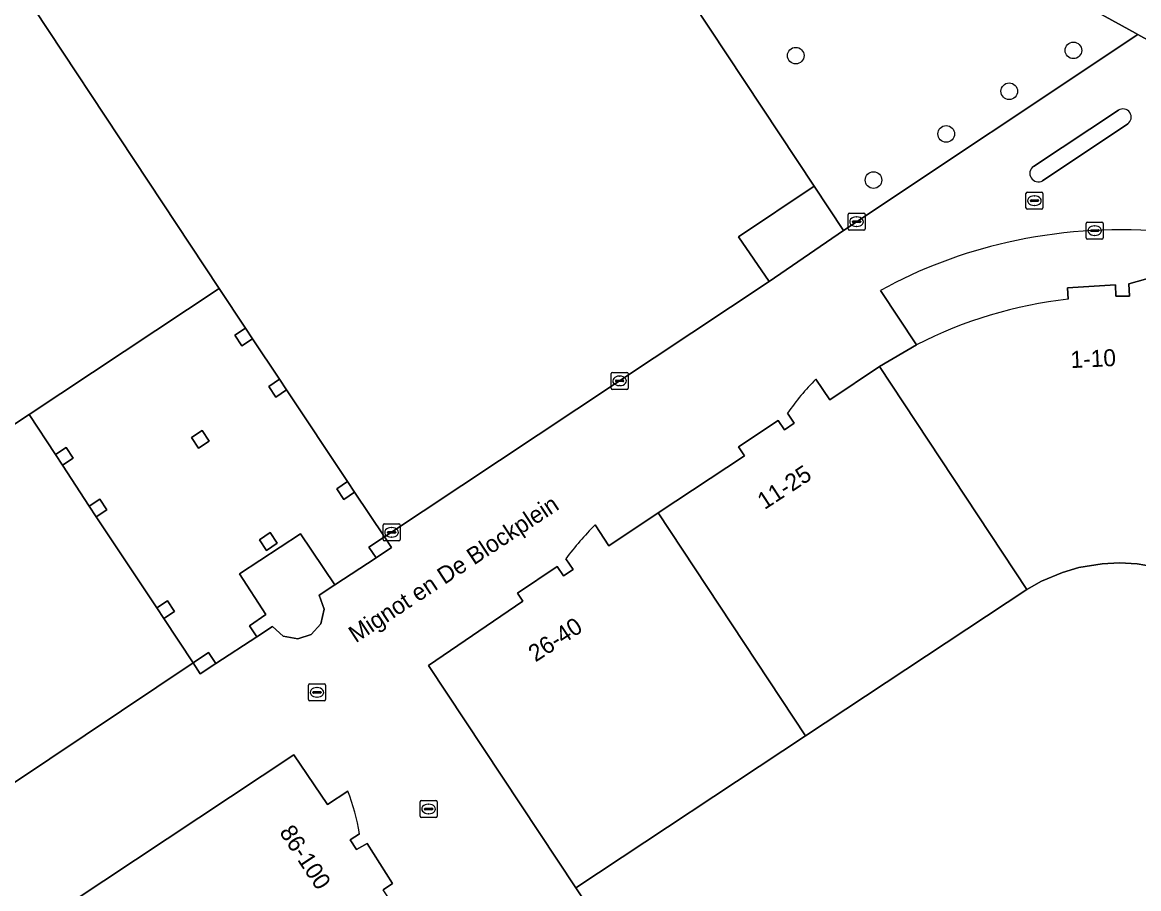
# Model space of a CAD drawing. Extents: x 161087 to 161926, y 382572 to 383873.
# Drawn here: x 161715.1 to 161780.8, y 383120.7 to 383171.6 of the extents above; entities that cross this region are included whole.
import ezdxf

# ---------------------------------------------------------------- set-up
doc = ezdxf.new("R2010")
doc.units = 0
for name, color, linetype in [('IMGEO_Boom', 7, 'Continuous'), ('IMGEO_Brandkraan', 7, 'Continuous'), ('IMGEO_Erf', 7, 'Continuous'), ('IMGEO_Groenvoorziening', 7, 'Continuous'), ('IMGEO_Kolk', 7, 'Continuous'), ('IMGEO_Openbare_ruimte_label', 7, 'Continuous'), ('IMGEO_Pand', 7, 'Continuous'), ('IMGEO_Pand_nummerreeks', 7, 'Continuous'), ('IMGEO_Pand_overbouw', 7, 'Continuous'), ('IMGEO_Parkeervlak_open', 7, 'Continuous'), ('IMGEO_Verkeerseiland_open', 7, 'Continuous'), ('IMGEO_Voetpad_open', 7, 'Continuous')]:
    doc.layers.add(name, color=color, linetype=linetype)

msp = doc.modelspace()

# ---------------------------------------------------------------- linework, layer by layer
at = {"layer": 'IMGEO_Boom'}
for centre in [(161776.947, 383169.97), (161760.605, 383169.658), (161773.169, 383167.564), (161769.46, 383165.055), (161765.182, 383162.343)]:
    msp.add_circle(centre, 0.489, dxfattribs=at)
at = {"layer": 'IMGEO_Brandkraan'}
for p, q in [((161774.153, 383160.701), (161774.153, 383161.553)), ((161774.228, 383161.627), (161775.08, 383161.627)), ((161774.412, 383161.121), (161774.412, 383161.133)), ((161774.455, 383161.17), (161774.853, 383161.17)), ((161774.641, 383161.407), (161774.666, 383161.407)), ((161774.896, 383161.133), (161774.896, 383161.121)), ((161775.154, 383161.553), (161775.154, 383160.701)), ((161775.08, 383160.627), (161774.228, 383160.627)), ((161774.85, 383161.084), (161774.452, 383161.084)), ((161774.664, 383160.847), (161774.639, 383160.847)), ((161731.931, 383131.784), (161731.931, 383132.636)), ((161732.006, 383132.71), (161732.858, 383132.71)), ((161732.19, 383132.204), (161732.19, 383132.216)), ((161732.233, 383132.253), (161732.631, 383132.253)), ((161732.419, 383132.49), (161732.444, 383132.49)), ((161732.674, 383132.216), (161732.674, 383132.204)), ((161732.932, 383132.636), (161732.932, 383131.784)), ((161732.858, 383131.71), (161732.006, 383131.71)), ((161732.628, 383132.167), (161732.23, 383132.167)), ((161732.442, 383131.93), (161732.417, 383131.93))]:
    msp.add_line(p, q, dxfattribs=at)
for points in [[(161774.153, 383160.701), (161774.153, 383161.553)], [(161774.228, 383161.627), (161775.08, 383161.627)], [(161775.154, 383161.553), (161775.154, 383160.701)], [(161775.08, 383160.627), (161774.228, 383160.627)], [(161731.931, 383131.784), (161731.931, 383132.636)], [(161732.006, 383132.71), (161732.858, 383132.71)], [(161732.932, 383132.636), (161732.932, 383131.784)], [(161732.858, 383131.71), (161732.006, 383131.71)]]:
    msp.add_lwpolyline(points, dxfattribs=at)
for centre, radius, start, end in [((161774.23, 383161.551), 0.0765, 91.55205, 178.44795), ((161774.23, 383161.551), 0.0765, 91.55205, 178.44795), ((161774.452, 383161.13), 0.0403, 85.87752, 175.75265), ((161774.449, 383161.12), 0.0366, 178.93798, 274.71019), ((161774.853, 383161.127), 0.043, 264.86636, 352.45326), ((161774.857, 383161.132), 0.0386, 1.73085, 96.63898), ((161775.078, 383161.551), 0.0765, 1.55205, 88.44795), ((161775.078, 383161.551), 0.0765, 1.55205, 88.44795), ((161774.23, 383160.703), 0.0765, 181.55205, 268.44795), ((161774.23, 383160.703), 0.0765, 181.55205, 268.44795), ((161775.078, 383160.703), 0.0765, 271.55205, 358.44795), ((161775.078, 383160.703), 0.0765, 271.55205, 358.44795), ((161732.008, 383132.634), 0.0765, 91.55205, 178.44795), ((161732.008, 383132.634), 0.0765, 91.55205, 178.44795), ((161732.23, 383132.213), 0.0403, 85.87752, 175.75265), ((161732.227, 383132.203), 0.0366, 178.93798, 274.71019), ((161732.631, 383132.21), 0.043, 264.86636, 352.45326), ((161732.635, 383132.215), 0.0386, 1.73085, 96.63898), ((161732.856, 383132.634), 0.0765, 1.55205, 88.44795), ((161732.856, 383132.634), 0.0765, 1.55205, 88.44795), ((161732.008, 383131.786), 0.0765, 181.55205, 268.44795), ((161732.008, 383131.786), 0.0765, 181.55205, 268.44795), ((161732.856, 383131.786), 0.0765, 271.55205, 358.44795), ((161732.856, 383131.786), 0.0765, 271.55205, 358.44795)]:
    msp.add_arc(centre, radius, start, end, dxfattribs=at)
for centre, major_axis, ratio, start_param, end_param in [((161774.64, 383161.127), (-0.387, 0.002), 0.722429, 4.712389, 7.853982), ((161774.665, 383161.127), (-0.39, 0.002), 0.717154, 1.570796, 4.712389), ((161732.418, 383132.21), (-0.387, 0.002), 0.722429, 4.712389, 7.853982), ((161732.443, 383132.21), (-0.39, 0.002), 0.717154, 1.570796, 4.712389)]:
    msp.add_ellipse(centre, major_axis=major_axis, ratio=ratio, start_param=start_param, end_param=end_param, dxfattribs=at)
at = {"layer": 'IMGEO_Erf'}
for points in [[(161710.744, 383180.016), (161726.678, 383155.965), (161728.225, 383153.628), (161728.642, 383152.999), (161730.224, 383150.624), (161730.641, 383149.995), (161734.224, 383144.606), (161734.641, 383143.977), (161736.406, 383141.353), (161759.039, 383156.372), (161757.228, 383159.01), (161761.687, 383161.98), (161744.298, 383188.243)], [(161787.745, 383167.041), (161780.73, 383170.907), (161763.409, 383159.378), (161759.039, 383156.372), (161736.406, 383141.353), (161736.823, 383140.724), (161735.907, 383140.116), (161733.472, 383138.541), (161732.559, 383137.929), (161732.855, 383137.098), (161732.651, 383136.251), (161732.085, 383135.613), (161731.303, 383135.36), (161730.448, 383135.526), (161729.819, 383136.093), (161728.89, 383135.47), (161726.469, 383133.918), (161725.553, 383133.31), (161725.136, 383133.939), (161710.343, 383124.058), (161711.488, 383122.298), (161714.548, 383117.596)], [(161774.589, 383163.145), (161779.593, 383166.446)], [(161780.141, 383165.639), (161775.13, 383162.303)], [(161761.788, 383150.639), (161762.602, 383149.424), (161765.54, 383151.378), (161767.721, 383152.646), (161765.598, 383155.851)], [(161748.802, 383142.057), (161749.606, 383140.836), (161752.519, 383142.762), (161757.598, 383146.119), (161757.237, 383146.658), (161759.58, 383148.208), (161759.949, 383147.651), (161760.513, 383148.042), (161760.122, 383148.635)], [(161747.656, 383120.707), (161738.997, 383133.782), (161744.554, 383137.575), (161744.225, 383138.048), (161746.556, 383139.615), (161746.938, 383139.057), (161747.511, 383139.446), (161747.079, 383140.069)], [(161718.017, 383119.892), (161731.074, 383128.534), (161733.042, 383125.616), (161734.255, 383126.407)], [(161734.933, 383123.895), (161734.391, 383123.538), (161734.755, 383122.962), (161735.377, 383123.328), (161736.879, 383120.974), (161736.329, 383120.606)], [(161767.261, 383086.552), (161767.596, 383086.771), (161767.932, 383086.991), (161769.314, 383087.895), (161761.708, 383099.507), (161759.718, 383098.191), (161751.407, 383110.764), (161753.364, 383112.075), (161752.738, 383113.034), (161747.656, 383120.707)]]:
    msp.add_lwpolyline(points, dxfattribs=at)
msp.add_lwpolyline([(161725.136, 383133.939), (161723.427, 383136.55), (161723.01, 383137.179), (161719.436, 383142.539), (161719.019, 383143.168), (161717.461, 383145.569), (161717.044, 383146.198), (161715.493, 383148.548), (161695.983, 383135.611), (161690.664, 383132.093), (161690.03, 383131.674), (161687.666, 383130.105), (161687.032, 383129.686), (161684.916, 383128.276), (161684.583, 383128.056), (161685.495, 383126.678), (161688.5, 383122.135), (161694.266, 383113.418), (161694.455, 383113.543), (161710.343, 383124.058)], close=True, dxfattribs=at)
for centre, radius, start, end in [((161779.859, 383166.037), 0.488, 305.38023, 122.97735), ((161774.881, 383162.738), 0.501, 125.70302, 299.73992), ((161779.743, 383129.003), 30.413, 85.67124, 102.73165), ((161779.252, 383131.016), 28.341, 102.65948, 118.80147), ((161772.875, 383139.728), 15.555, 135.45685, 145.06712), ((161760.464, 383130.208), 16.625, 134.54659, 143.62245), ((161721.259, 383121.552), 13.873, 9.72381, 20.48513)]:
    msp.add_arc(centre, radius, start, end, dxfattribs=at)
at = {"layer": 'IMGEO_Groenvoorziening'}
msp.add_lwpolyline([(161746.551, 383189.704), (161744.298, 383188.243), (161761.687, 383161.98), (161763.409, 383159.378), (161780.73, 383170.907), (161780.608, 383170.974)], close=True, dxfattribs=at)
at = {"layer": 'IMGEO_Kolk'}
for p, q in [((161763.684, 383159.467), (161763.684, 383160.319)), ((161763.759, 383160.393), (161764.611, 383160.393)), ((161763.943, 383159.887), (161763.943, 383159.899)), ((161764.381, 383159.85), (161763.983, 383159.85)), ((161763.986, 383159.936), (161764.384, 383159.936)), ((161764.172, 383160.173), (161764.197, 383160.173)), ((161764.427, 383159.899), (161764.427, 383159.887)), ((161764.685, 383160.319), (161764.685, 383159.467)), ((161777.698, 383158.941), (161777.698, 383159.793)), ((161777.773, 383159.867), (161778.625, 383159.867)), ((161778.699, 383159.793), (161778.699, 383158.941)), ((161764.611, 383159.393), (161763.759, 383159.393)), ((161764.195, 383159.613), (161764.17, 383159.613)), ((161777.957, 383159.361), (161777.957, 383159.373)), ((161778.395, 383159.324), (161777.997, 383159.324)), ((161778, 383159.41), (161778.398, 383159.41)), ((161778.186, 383159.647), (161778.211, 383159.647)), ((161778.441, 383159.373), (161778.441, 383159.361)), ((161778.625, 383158.867), (161777.773, 383158.867)), ((161778.209, 383159.087), (161778.184, 383159.087)), ((161749.738, 383150.105), (161749.738, 383150.957)), ((161749.813, 383151.031), (161750.665, 383151.031)), ((161750.226, 383150.811), (161750.251, 383150.811)), ((161750.739, 383150.957), (161750.739, 383150.105)), ((161750.665, 383150.031), (161749.813, 383150.031)), ((161749.997, 383150.525), (161749.997, 383150.537)), ((161750.435, 383150.488), (161750.037, 383150.488)), ((161750.04, 383150.574), (161750.438, 383150.574)), ((161750.249, 383150.251), (161750.224, 383150.251)), ((161750.481, 383150.537), (161750.481, 383150.525)), ((161736.319, 383141.198), (161736.319, 383142.05)), ((161736.394, 383142.124), (161737.246, 383142.124)), ((161737.32, 383142.05), (161737.32, 383141.198)), ((161736.578, 383141.618), (161736.578, 383141.63)), ((161737.016, 383141.581), (161736.618, 383141.581)), ((161736.621, 383141.667), (161737.019, 383141.667)), ((161736.807, 383141.904), (161736.832, 383141.904)), ((161737.062, 383141.63), (161737.062, 383141.618)), ((161737.246, 383141.124), (161736.394, 383141.124)), ((161736.83, 383141.344), (161736.805, 383141.344)), ((161738.497, 383124.927), (161738.497, 383125.779)), ((161738.572, 383125.853), (161739.424, 383125.853)), ((161738.985, 383125.633), (161739.01, 383125.633)), ((161739.498, 383125.779), (161739.498, 383124.927)), ((161738.756, 383125.347), (161738.756, 383125.359)), ((161739.194, 383125.31), (161738.796, 383125.31)), ((161738.799, 383125.396), (161739.197, 383125.396)), ((161739.008, 383125.073), (161738.983, 383125.073)), ((161739.24, 383125.359), (161739.24, 383125.347)), ((161739.424, 383124.853), (161738.572, 383124.853))]:
    msp.add_line(p, q, dxfattribs=at)
for points in [[(161763.684, 383159.467), (161763.684, 383160.319)], [(161763.759, 383160.393), (161764.611, 383160.393)], [(161764.685, 383160.319), (161764.685, 383159.467)], [(161777.698, 383158.941), (161777.698, 383159.793)], [(161777.773, 383159.867), (161778.625, 383159.867)], [(161778.699, 383159.793), (161778.699, 383158.941)], [(161764.611, 383159.393), (161763.759, 383159.393)], [(161778.625, 383158.867), (161777.773, 383158.867)], [(161749.738, 383150.105), (161749.738, 383150.957)], [(161749.813, 383151.031), (161750.665, 383151.031)], [(161750.739, 383150.957), (161750.739, 383150.105)], [(161750.665, 383150.031), (161749.813, 383150.031)], [(161736.319, 383141.198), (161736.319, 383142.05)], [(161736.394, 383142.124), (161737.246, 383142.124)], [(161737.32, 383142.05), (161737.32, 383141.198)], [(161737.246, 383141.124), (161736.394, 383141.124)], [(161738.497, 383124.927), (161738.497, 383125.779)], [(161738.572, 383125.853), (161739.424, 383125.853)], [(161739.498, 383125.779), (161739.498, 383124.927)], [(161739.424, 383124.853), (161738.572, 383124.853)]]:
    msp.add_lwpolyline(points, dxfattribs=at)
for centre, radius, start, end in [((161763.761, 383160.317), 0.0765, 91.55205, 178.44795), ((161763.761, 383160.317), 0.0765, 91.55205, 178.44795), ((161763.983, 383159.896), 0.0403, 85.87752, 175.75265), ((161763.98, 383159.886), 0.0366, 178.93798, 274.71019), ((161764.384, 383159.893), 0.043, 264.86636, 352.45326), ((161764.388, 383159.898), 0.0386, 1.73085, 96.63898), ((161764.609, 383160.317), 0.0765, 1.55205, 88.44795), ((161764.609, 383160.317), 0.0765, 1.55205, 88.44795), ((161777.775, 383159.791), 0.0765, 91.55205, 178.44795), ((161777.775, 383159.791), 0.0765, 91.55205, 178.44795), ((161778.623, 383159.791), 0.0765, 1.55205, 88.44795), ((161778.623, 383159.791), 0.0765, 1.55205, 88.44795), ((161763.761, 383159.469), 0.0765, 181.55205, 268.44795), ((161763.761, 383159.469), 0.0765, 181.55205, 268.44795), ((161764.609, 383159.469), 0.0765, 271.55205, 358.44795), ((161764.609, 383159.469), 0.0765, 271.55205, 358.44795), ((161777.997, 383159.37), 0.0403, 85.87752, 175.75265), ((161777.994, 383159.36), 0.0366, 178.93798, 274.71019), ((161778.398, 383159.367), 0.043, 264.86636, 352.45326), ((161778.402, 383159.372), 0.0386, 1.73085, 96.63898), ((161777.775, 383158.943), 0.0765, 181.55205, 268.44795), ((161777.775, 383158.943), 0.0765, 181.55205, 268.44795), ((161778.623, 383158.943), 0.0765, 271.55205, 358.44795), ((161778.623, 383158.943), 0.0765, 271.55205, 358.44795), ((161749.815, 383150.955), 0.0765, 91.55205, 178.44795), ((161749.815, 383150.955), 0.0765, 91.55205, 178.44795), ((161750.663, 383150.955), 0.0765, 1.55205, 88.44795), ((161750.663, 383150.955), 0.0765, 1.55205, 88.44795), ((161749.815, 383150.107), 0.0765, 181.55205, 268.44795), ((161749.815, 383150.107), 0.0765, 181.55205, 268.44795), ((161750.037, 383150.534), 0.0403, 85.87752, 175.75265), ((161750.034, 383150.524), 0.0366, 178.93798, 274.71019), ((161750.438, 383150.531), 0.043, 264.86636, 352.45326), ((161750.442, 383150.536), 0.0386, 1.73085, 96.63898), ((161750.663, 383150.107), 0.0765, 271.55205, 358.44795), ((161750.663, 383150.107), 0.0765, 271.55205, 358.44795), ((161736.396, 383142.048), 0.0765, 91.55205, 178.44795), ((161736.396, 383142.048), 0.0765, 91.55205, 178.44795), ((161737.244, 383142.048), 0.0765, 1.55205, 88.44795), ((161737.244, 383142.048), 0.0765, 1.55205, 88.44795), ((161736.618, 383141.627), 0.0403, 85.87752, 175.75265), ((161736.615, 383141.617), 0.0366, 178.93798, 274.71019), ((161737.019, 383141.624), 0.043, 264.86636, 352.45326), ((161737.023, 383141.629), 0.0386, 1.73085, 96.63898), ((161736.396, 383141.2), 0.0765, 181.55205, 268.44795), ((161736.396, 383141.2), 0.0765, 181.55205, 268.44795), ((161737.244, 383141.2), 0.0765, 271.55205, 358.44795), ((161737.244, 383141.2), 0.0765, 271.55205, 358.44795), ((161738.574, 383125.777), 0.0765, 91.55205, 178.44795), ((161738.574, 383125.777), 0.0765, 91.55205, 178.44795), ((161739.422, 383125.777), 0.0765, 1.55205, 88.44795), ((161739.422, 383125.777), 0.0765, 1.55205, 88.44795), ((161738.796, 383125.356), 0.0403, 85.87752, 175.75265), ((161738.793, 383125.346), 0.0366, 178.93798, 274.71019), ((161739.197, 383125.353), 0.043, 264.86636, 352.45326), ((161739.201, 383125.358), 0.0386, 1.73085, 96.63898), ((161738.574, 383124.929), 0.0765, 181.55205, 268.44795), ((161738.574, 383124.929), 0.0765, 181.55205, 268.44795), ((161739.422, 383124.929), 0.0765, 271.55205, 358.44795), ((161739.422, 383124.929), 0.0765, 271.55205, 358.44795)]:
    msp.add_arc(centre, radius, start, end, dxfattribs=at)
for centre, major_axis, ratio, start_param, end_param in [((161764.171, 383159.893), (-0.387, 0.002), 0.722429, 4.712389, 7.853982), ((161764.196, 383159.893), (-0.39, 0.002), 0.717154, 1.570796, 4.712389), ((161778.185, 383159.367), (-0.387, 0.002), 0.722429, 4.712389, 7.853982), ((161778.21, 383159.367), (-0.39, 0.002), 0.717154, 1.570796, 4.712389), ((161750.225, 383150.531), (-0.387, 0.002), 0.722429, 4.712389, 7.853982), ((161750.25, 383150.531), (-0.39, 0.002), 0.717154, 1.570796, 4.712389), ((161736.806, 383141.624), (-0.387, 0.002), 0.722429, 4.712389, 7.853982), ((161736.831, 383141.624), (-0.39, 0.002), 0.717154, 1.570796, 4.712389), ((161738.984, 383125.353), (-0.387, 0.002), 0.722429, 4.712389, 7.853982), ((161739.009, 383125.353), (-0.39, 0.002), 0.717154, 1.570796, 4.712389)]:
    msp.add_ellipse(centre, major_axis=major_axis, ratio=ratio, start_param=start_param, end_param=end_param, dxfattribs=at)
at = {"layer": 'IMGEO_Pand'}
for points in [[(161669.401, 383205.805), (161676.574, 383195), (161662.743, 383185.804), (161670.153, 383174.616), (161689.629, 383187.504), (161708.053, 383159.684), (161688.566, 383146.812), (161695.983, 383135.611), (161715.493, 383148.548), (161726.678, 383155.965), (161710.744, 383180.016), (161711.689, 383180.192), (161712.397, 383181.203), (161712.15, 383182.422), (161711.09, 383183.135), (161709.925, 383182.908), (161709.383, 383182.092), (161690.522, 383210.528)], [(161785.036, 383154.948), (161782.169, 383155.432), (161782.299, 383156.821), (161780.209, 383156.246), (161780.239, 383155.519), (161779.443, 383155.518), (161779.416, 383156.173), (161776.604, 383155.995), (161776.635, 383155.328)], [(161767.721, 383152.646), (161765.54, 383151.378), (161774.21, 383138.269), (161775.063, 383138.747), (161776.294, 383139.263), (161777.274, 383139.548), (161778.63, 383139.774), (161779.665, 383139.823), (161780.698, 383139.767), (161782.045, 383139.535), (161783.327, 383139.133), (161784.514, 383138.584), (161791.511, 383152.649)], [(161760.122, 383148.635), (161760.513, 383148.042), (161759.949, 383147.651), (161759.58, 383148.208), (161757.237, 383146.658), (161757.598, 383146.119), (161752.519, 383142.762), (161761.187, 383129.656), (161774.21, 383138.269), (161765.54, 383151.378), (161762.602, 383149.424), (161761.788, 383150.639)], [(161747.079, 383140.069), (161747.511, 383139.446), (161746.938, 383139.057), (161746.556, 383139.615), (161744.225, 383138.048), (161744.554, 383137.575), (161738.997, 383133.782), (161747.656, 383120.707), (161761.187, 383129.656), (161752.519, 383142.762), (161749.606, 383140.836), (161748.802, 383142.057)], [(161782.045, 383139.535), (161780.698, 383139.767), (161779.665, 383139.823), (161778.63, 383139.774), (161777.274, 383139.548), (161776.294, 383139.263), (161775.063, 383138.747), (161774.21, 383138.269), (161761.187, 383129.656), (161747.656, 383120.707), (161752.738, 383113.034), (161753.364, 383112.075), (161751.407, 383110.764), (161759.718, 383098.191), (161761.708, 383099.507), (161788.255, 383117.066)], [(161734.255, 383126.407), (161733.042, 383125.616), (161731.074, 383128.534), (161718.017, 383119.892), (161726.628, 383106.868), (161739.696, 383115.508), (161736.329, 383120.606), (161736.879, 383120.974), (161735.377, 383123.328), (161734.755, 383122.962), (161734.391, 383123.538), (161734.933, 383123.895)]]:
    msp.add_lwpolyline(points, dxfattribs=at)
for points in [[(161761.687, 383161.98), (161757.228, 383159.01), (161759.039, 383156.372), (161763.409, 383159.378)], [(161728.225, 383153.628), (161727.6, 383153.213), (161728.017, 383152.584), (161728.642, 383152.999)], [(161730.224, 383150.624), (161729.599, 383150.209), (161730.016, 383149.58), (161730.641, 383149.995)], [(161725.673, 383147.615), (161725.048, 383147.2), (161725.465, 383146.571), (161726.09, 383146.986)], [(161717.669, 383146.613), (161717.044, 383146.198), (161717.461, 383145.569), (161718.086, 383145.984)], [(161734.224, 383144.606), (161733.599, 383144.191), (161734.016, 383143.562), (161734.641, 383143.977)], [(161719.644, 383143.583), (161719.019, 383143.168), (161719.436, 383142.539), (161720.061, 383142.954)], [(161732.559, 383137.929), (161733.472, 383138.541), (161731.467, 383141.532), (161727.87, 383139.173), (161729.429, 383136.784), (161728.451, 383136.126), (161728.89, 383135.47), (161729.819, 383136.093), (161730.448, 383135.526), (161731.303, 383135.36), (161732.085, 383135.613), (161732.651, 383136.251), (161732.855, 383137.098)], [(161729.675, 383141.607), (161729.05, 383141.192), (161729.467, 383140.563), (161730.092, 383140.978)], [(161736.406, 383141.353), (161735.49, 383140.745), (161735.907, 383140.116), (161736.823, 383140.724)], [(161723.635, 383137.594), (161723.01, 383137.179), (161723.427, 383136.55), (161724.052, 383136.965)], [(161726.052, 383134.547), (161725.136, 383133.939), (161725.553, 383133.31), (161726.469, 383133.918)]]:
    msp.add_lwpolyline(points, close=True, dxfattribs=at)
for centre, radius, start, end in [((161779.369, 383130.086), 25.39, 96.18226, 117.3082), ((161772.875, 383139.728), 15.555, 135.45685, 145.06712), ((161760.464, 383130.208), 16.625, 134.54659, 143.62245), ((161721.259, 383121.552), 13.873, 9.72381, 20.48513)]:
    msp.add_arc(centre, radius, start, end, dxfattribs=at)
at = {"layer": 'IMGEO_Pand_overbouw'}
msp.add_lwpolyline([(161715.493, 383148.548), (161717.044, 383146.198), (161717.669, 383146.613), (161718.086, 383145.984), (161717.461, 383145.569), (161719.019, 383143.168), (161719.644, 383143.583), (161720.061, 383142.954), (161719.436, 383142.539), (161723.01, 383137.179), (161723.635, 383137.594), (161724.052, 383136.965), (161723.427, 383136.55), (161725.136, 383133.939), (161726.052, 383134.547), (161726.469, 383133.918), (161728.89, 383135.47), (161728.451, 383136.126), (161729.429, 383136.784), (161727.87, 383139.173), (161731.467, 383141.532), (161733.472, 383138.541), (161735.907, 383140.116), (161735.49, 383140.745), (161736.406, 383141.353), (161734.641, 383143.977), (161734.016, 383143.562), (161733.599, 383144.191), (161734.224, 383144.606), (161730.641, 383149.995), (161730.016, 383149.58), (161729.599, 383150.209), (161730.224, 383150.624), (161728.642, 383152.999), (161728.017, 383152.584), (161727.6, 383153.213), (161728.225, 383153.628), (161726.678, 383155.965)], close=True, dxfattribs=at)
at = {"layer": 'IMGEO_Parkeervlak_open'}
for points in [[(161776.635, 383155.328), (161776.604, 383155.995), (161779.416, 383156.173), (161779.443, 383155.518), (161780.239, 383155.519), (161780.209, 383156.246), (161782.299, 383156.821), (161782.169, 383155.432), (161785.036, 383154.948)], [(161765.598, 383155.851), (161767.721, 383152.646)]]:
    msp.add_lwpolyline(points, dxfattribs=at)
for centre, radius, start, end in [((161779.743, 383129.003), 30.413, 85.67124, 102.73165), ((161779.252, 383131.016), 28.341, 102.65948, 118.80147), ((161779.369, 383130.086), 25.39, 96.18226, 117.3082)]:
    msp.add_arc(centre, radius, start, end, dxfattribs=at)
at = {"layer": 'IMGEO_Verkeerseiland_open'}
for points in [[(161779.593, 383166.446), (161774.589, 383163.145)], [(161775.13, 383162.303), (161780.141, 383165.639)]]:
    msp.add_lwpolyline(points, dxfattribs=at)
for centre, radius, start, end in [((161779.859, 383166.037), 0.488, 305.38023, 122.97735), ((161774.881, 383162.738), 0.501, 125.70302, 299.73992)]:
    msp.add_arc(centre, radius, start, end, dxfattribs=at)
at = {"layer": 'IMGEO_Voetpad_open'}
msp.add_lwpolyline([(161746.551, 383189.704), (161780.608, 383170.974), (161780.73, 383170.907), (161787.745, 383167.041), (161787.765, 383167.03), (161796.502, 383162.232), (161796.589, 383162.184), (161800.63, 383159.968), (161805.959, 383156.999), (161810.752, 383154.322), (161813.409, 383152.981), (161814.644, 383155.393), (161808.812, 383158.477), (161804.554, 383160.825), (161804.322, 383160.404), (161794.665, 383165.704), (161794.9, 383166.131), (161791.829, 383167.834), (161791.59, 383167.4), (161778.013, 383174.869)], dxfattribs=at)
for points in [[(161736.406, 383141.353), (161734.641, 383143.977), (161734.016, 383143.562), (161733.599, 383144.191), (161734.224, 383144.606), (161730.641, 383149.995), (161730.016, 383149.58), (161729.599, 383150.209), (161730.224, 383150.624), (161728.642, 383152.999), (161728.017, 383152.584), (161727.6, 383153.213), (161728.225, 383153.628), (161726.678, 383155.965), (161715.493, 383148.548), (161717.044, 383146.198), (161717.669, 383146.613), (161718.086, 383145.984), (161717.461, 383145.569), (161719.019, 383143.168), (161719.644, 383143.583), (161720.061, 383142.954), (161719.436, 383142.539), (161723.01, 383137.179), (161723.635, 383137.594), (161724.052, 383136.965), (161723.427, 383136.55), (161725.136, 383133.939), (161726.052, 383134.547), (161726.469, 383133.918), (161728.89, 383135.47), (161728.451, 383136.126), (161729.429, 383136.784), (161727.87, 383139.173), (161731.467, 383141.532), (161733.472, 383138.541), (161735.907, 383140.116), (161735.49, 383140.745)], [(161725.465, 383146.571), (161725.048, 383147.2), (161725.673, 383147.615), (161726.09, 383146.986)], [(161729.467, 383140.563), (161729.05, 383141.192), (161729.675, 383141.607), (161730.092, 383140.978)]]:
    msp.add_lwpolyline(points, close=True, dxfattribs=at)

# ---------------------------------------------------------------- texts
at = {"layer": 'IMGEO_Openbare_ruimte_label'}
msp.add_text('Mignot en De Blockplein', height=1, rotation=33.3722, dxfattribs=at).set_placement((161734.716, 383135.09))
msp.add_text('Mignot en De Blockplein', height=1, rotation=33.3722, dxfattribs=at).set_placement((161734.716, 383135.09))
at = {"layer": 'IMGEO_Pand_nummerreeks'}
for s, rotation, p in [('1-10', 2.72239, (161776.797, 383151.281)), ('11-25', 33.2713, (161758.772, 383142.928)), ('26-40', 33.361, (161745.292, 383133.964)), ('86-100', 303.26839, (161730.186, 383123.99))]:
    msp.add_text(s, height=1, rotation=rotation, dxfattribs=at).set_placement(p)

doc.saveas('drawing.dxf')
